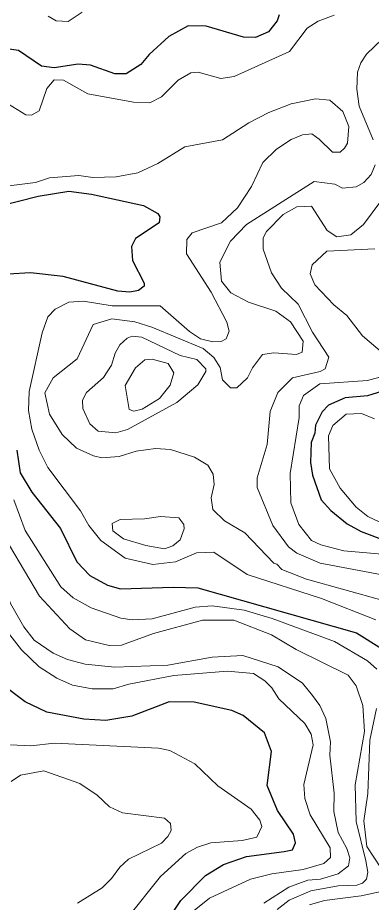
# Model space of a CAD drawing. Extents: x 673.6 to 698.9, y 7012 to 7040.1.
# Drawn here: x 692.854 to 693.485, y 7032.651 to 7034.23 of the extents above; entities that cross this region are included whole.
import ezdxf

# ---------------------------------------------------------------- set-up
doc = ezdxf.new("R2010")
doc.units = 0
doc.header["$LTSCALE"] = 0.032
doc.layers.add('1', color=7, linetype='Continuous', lineweight=25)
doc.layers.add('2', color=7, linetype='Continuous', lineweight=13)

msp = doc.modelspace()

# ---------------------------------------------------------------- linework, layer by layer
at = {"layer": '1'}
for points in [[(693.3206, 7034.2351), (693.3172, 7034.2248), (693.3015, 7034.2053), (693.2785, 7034.1948), (693.2569, 7034.1955), (693.1902, 7034.2152), (693.1582, 7034.2158), (693.1237, 7034.1966), (693.0886, 7034.1646), (693.074, 7034.1468), (693.0476, 7034.1299), (693.0276, 7034.1299), (692.9838, 7034.1455), (692.9617, 7034.147), (692.9194, 7034.1405), (692.8965, 7034.1438), (692.8553, 7034.1715), (692.8217, 7034.1765)], [(692.7896, 7033.8858), (692.8904, 7033.9118), (692.9453, 7033.9202), (692.986, 7033.9154), (693.0788, 7033.8947), (693.1041, 7033.8806), (693.1079, 7033.8747)], [(693.1079, 7033.8747), (693.1062, 7033.8637), (693.0642, 7033.836), (693.057, 7033.8216), (693.0587, 7033.7966), (693.08, 7033.7565)], [(693.08, 7033.7565), (693.0796, 7033.7507), (693.0697, 7033.743), (693.0542, 7033.7404), (693.0325, 7033.7422), (692.935, 7033.7683), (692.8767, 7033.7748), (692.8368, 7033.7723)], [(693.5702, 7033.5835), (693.4785, 7033.5551), (693.4383, 7033.5513), (693.4085, 7033.5386), (693.3973, 7033.5266), (693.3854, 7033.5029), (693.3841, 7033.4884), (693.3776, 7033.4715), (693.3768, 7033.4358), (693.38, 7033.4136), (693.3955, 7033.3692), (693.4127, 7033.3502), (693.442, 7033.3267), (693.467, 7033.3126), (693.5127, 7033.2957)], [(692.8526, 7033.458), (692.8583, 7033.4173), (692.879, 7033.3833), (692.9303, 7033.3183), (692.9595, 7033.2585), (692.9826, 7033.2342), (693.0145, 7033.2167), (693.0377, 7033.2102), (693.1317, 7033.2136), (693.1754, 7033.2119), (693.4589, 7033.1316), (693.5032, 7033.1041)], [(693.2361, 7032.9934), (693.1692, 7033.0081), (693.1245, 7033.0089), (693.0579, 7032.9832), (693.0115, 7032.9753), (692.972, 7032.9777), (692.9062, 7032.99), (692.8676, 7033.0087), (692.824, 7033.0416)], [(693.3178, 7032.8144), (693.2995, 7032.8594), (693.3067, 7032.9202), (693.2943, 7032.953), (693.2562, 7032.9841), (693.2361, 7032.9934)], [(693.1027, 7032.5907), (693.1452, 7032.654), (693.1893, 7032.6983), (693.2215, 7032.718), (693.2622, 7032.7327), (693.3295, 7032.7411), (693.3447, 7032.7445), (693.35, 7032.7571), (693.3461, 7032.7726), (693.3178, 7032.8144)]]:
    msp.add_lwpolyline(points, dxfattribs=at)
at = {"layer": '2'}
for points in [[(693.419, 7034.2348), (693.3904, 7034.2242), (693.3707, 7034.2116), (693.339, 7034.1697), (693.2401, 7034.125), (693.2167, 7034.1217), (693.1762, 7034.133), (693.163, 7034.1319), (693.1405, 7034.1187), (693.1107, 7034.0891), (693.0896, 7034.0784), (693.0605, 7034.0797), (692.9794, 7034.0942), (692.9357, 7034.1189), (692.9191, 7034.1193), (692.9061, 7034.1038), (692.8922, 7034.0637), (692.8789, 7034.0563), (692.8687, 7034.0566), (692.8216, 7034.0854)], [(692.9084, 7034.2327), (692.9228, 7034.2244), (692.9441, 7034.2236), (692.9693, 7034.2403)], [(693.7452, 7034.2236), (693.6862, 7034.2185), (693.6468, 7034.2086), (693.5861, 7034.1797), (693.5545, 7034.1479), (693.5469, 7034.1278), (693.5582, 7034.0691), (693.5493, 7034.0382), (693.5508, 7033.9766), (693.5347, 7033.9468), (693.471, 7033.8609), (693.4484, 7033.8428), (693.4236, 7033.839), (693.4061, 7033.8502), (693.3781, 7033.8938), (693.3524, 7033.8928), (693.3276, 7033.8787), (693.298, 7033.8482), (693.2922, 7033.8372), (693.292, 7033.8171), (693.3071, 7033.7745), (693.3249, 7033.747), (693.3548, 7033.7187)], [(693.4883, 7034.0119), (693.4632, 7034.072), (693.459, 7034.1027), (693.4606, 7034.133), (693.4664, 7034.1495), (693.4767, 7034.165), (693.5046, 7034.192)], [(692.7665, 7033.9212), (692.8858, 7033.9358), (692.9109, 7033.9441), (692.9631, 7033.9482), (692.9884, 7033.945), (693.0295, 7033.9458), (693.0683, 7033.9531), (693.104, 7033.9698), (693.1521, 7033.9998), (693.2194, 7034.012), (693.2667, 7034.0426), (693.302, 7034.0608), (693.3422, 7034.0766), (693.3852, 7034.0855), (693.4112, 7034.0829), (693.434, 7034.0626), (693.4449, 7034.0358), (693.4424, 7034.0063), (693.4372, 7033.9972), (693.4296, 7033.9902), (693.416, 7033.9902), (693.3919, 7034.0132), (693.379, 7034.0228), (693.3623, 7034.0211), (693.3421, 7034.0127), (693.3158, 7033.9955), (693.2915, 7033.9715), (693.2713, 7033.929), (693.2461, 7033.891), (693.2178, 7033.8642), (693.1656, 7033.8463), (693.1558, 7033.834), (693.1554, 7033.8083), (693.1993, 7033.7399), (693.2274, 7033.6864), (693.2316, 7033.6706), (693.2263, 7033.657), (693.2169, 7033.6518), (693.2022, 7033.6516), (693.1802, 7033.6571), (693.1607, 7033.6702), (693.1085, 7033.7156), (693.0229, 7033.7157), (692.9716, 7033.7238), (692.9453, 7033.7221), (692.9209, 7033.7096), (692.9081, 7033.6961), (692.8976, 7033.6677), (692.8747, 7033.5628), (692.8734, 7033.5291), (692.8791, 7033.4957), (692.8926, 7033.458), (692.9079, 7033.427), (692.9664, 7033.3494), (692.981, 7033.3235), (693.0026, 7033.2968), (693.0459, 7033.2653), (693.0952, 7033.2539), (693.1356, 7033.2587), (693.1729, 7033.2745), (693.2043, 7033.2761), (693.2634, 7033.2361), (693.3959, 7033.1929)], [(693.1849, 7033.6393), (693.2041, 7033.6236), (693.2154, 7033.6059), (693.2197, 7033.5837), (693.2337, 7033.5694), (693.2448, 7033.5694), (693.264, 7033.5874), (693.2731, 7033.6052), (693.2908, 7033.6286), (693.311, 7033.6318), (693.3517, 7033.6286), (693.3618, 7033.6329), (693.3633, 7033.6525), (693.3409, 7033.6873), (693.3144, 7033.7065), (693.2662, 7033.7221), (693.2342, 7033.739), (693.2176, 7033.7598), (693.2149, 7033.7937), (693.234, 7033.831), (693.2623, 7033.8609), (693.3829, 7033.9375), (693.4198, 7033.9332), (693.4338, 7033.9261), (693.4583, 7033.9283), (693.472, 7033.9359), (693.4849, 7033.9503), (693.4918, 7033.9675)], [(693.4058, 7033.8134), (693.3793, 7033.7888), (693.376, 7033.7727), (693.3844, 7033.7532), (693.4184, 7033.7175), (693.4414, 7033.6983)], [(693.4915, 7033.8173), (693.4058, 7033.8134)], [(693.3548, 7033.7187), (693.3799, 7033.6686), (693.4094, 7033.624), (693.4028, 7033.6032), (693.3941, 7033.5983), (693.3443, 7033.5871), (693.3182, 7033.5608), (693.3046, 7033.5272), (693.2993, 7033.4684), (693.2815, 7033.4087), (693.2815, 7033.3913), (693.3092, 7033.3235), (693.337, 7033.2853), (693.3519, 7033.274), (693.3937, 7033.2564), (693.5139, 7033.2337)], [(693.4414, 7033.6983), (693.4696, 7033.6621), (693.5172, 7033.6216)], [(692.9599, 7033.6212), (692.9887, 7033.6824), (693.0218, 7033.6926), (693.0633, 7033.6869), (693.0936, 7033.6777), (693.1849, 7033.6393)], [(693.5061, 7033.1896), (693.3697, 7033.2274), (693.3255, 7033.245), (693.3167, 7033.2545), (693.3111, 7033.2563), (693.2595, 7033.3102), (693.2228, 7033.3321), (693.2022, 7033.352), (693.1992, 7033.3726), (693.2048, 7033.397), (693.2031, 7033.4152), (693.1931, 7033.4314), (693.1693, 7033.4453), (693.1265, 7033.4592), (693.0999, 7033.461), (693.0657, 7033.456), (693.0349, 7033.4468), (693.0042, 7033.4445), (692.9894, 7033.4479), (692.9588, 7033.4616), (692.9333, 7033.4859), (692.9107, 7033.522), (692.9027, 7033.5606), (692.9176, 7033.5869), (692.9599, 7033.6212)], [(693.5069, 7033.59), (693.4783, 7033.5823), (693.3932, 7033.5767), (693.3643, 7033.5559), (693.3563, 7033.5369), (693.3562, 7033.5165), (693.3405, 7033.4162), (693.3416, 7033.3637), (693.356, 7033.3253), (693.3785, 7033.2965), (693.395, 7033.289), (693.436, 7033.2785), (693.6402, 7033.2604)], [(693.5, 7033.3293), (693.4791, 7033.3395), (693.4581, 7033.3565), (693.4293, 7033.3902), (693.4106, 7033.4244), (693.4088, 7033.4836), (693.4164, 7033.5023), (693.4404, 7033.5223), (693.4675, 7033.5233), (693.4907, 7033.514)], [(693.4947, 7033.0667), (693.478, 7033.0817), (693.4192, 7033.1163), (693.308, 7033.1577), (693.2583, 7033.1721), (693.2008, 7033.1798), (693.1707, 7033.1775), (693.094, 7033.157), (693.0582, 7033.1549), (693.0383, 7033.1579), (692.9854, 7033.1762), (692.953, 7033.1944), (692.9311, 7033.2138), (692.8674, 7033.3143), (692.8474, 7033.3691)], [(692.8397, 7033.2876), (692.8928, 7033.1974), (692.9468, 7033.139), (692.9749, 7033.1191), (693.0173, 7033.1092), (693.0394, 7033.1101), (693.0961, 7033.1309), (693.1836, 7033.1543), (693.2395, 7033.1543), (693.3069, 7033.1281), (693.3509, 7033.1019), (693.4435, 7033.0563), (693.4581, 7033.0369), (693.4697, 7033.002), (693.4729, 7032.9557), (693.4565, 7032.8602), (693.4582, 7032.795), (693.4751, 7032.7247), (693.4788, 7032.7047), (693.4767, 7032.6921), (693.4694, 7032.6848), (693.4594, 7032.6811), (693.4259, 7032.6803), (693.3773, 7032.6714), (693.3387, 7032.6543), (693.3173, 7032.6381)], [(692.9173, 7033.0954), (692.8836, 7033.119), (692.8649, 7033.1424), (692.8413, 7033.1842), (692.8298, 7033.2179), (692.8268, 7033.2492)], [(693.3959, 7033.1929), (693.4932, 7033.1549)], [(692.8204, 7033.1527), (692.8607, 7033.1017), (692.8926, 7033.0709), (692.9239, 7033.0509), (692.9518, 7033.0383), (692.9869, 7033.032), (693.0246, 7033.032), (693.0521, 7033.0401), (693.1328, 7033.0557), (693.2285, 7033.0632), (693.2747, 7033.0592), (693.2951, 7033.0462), (693.3074, 7033.0339), (693.3201, 7033.0137), (693.3666, 7032.9697), (693.3778, 7032.9507), (693.3816, 7032.9317), (693.3649, 7032.8611), (693.3662, 7032.836), (693.3759, 7032.8067), (693.4118, 7032.7479), (693.412, 7032.7307), (693.4005, 7032.7202), (693.3633, 7032.7095), (693.3073, 7032.7016), (693.2692, 7032.6917), (693.1963, 7032.6578), (693.1628, 7032.6314)], [(693.2932, 7032.6493), (693.3381, 7032.6777), (693.3719, 7032.6899), (693.3944, 7032.6918), (693.4261, 7032.7014), (693.4443, 7032.7155), (693.4465, 7032.73), (693.4416, 7032.7465), (693.4262, 7032.7752), (693.4179, 7032.813), (693.4186, 7032.8454), (693.4113, 7032.9133), (693.412, 7032.937), (693.404, 7032.9786), (693.3933, 7033.002), (693.3803, 7033.02), (693.3625, 7033.042), (693.3187, 7033.0709), (693.2559, 7033.0911), (693.201, 7033.0885), (693.1217, 7033.0742), (693.0272, 7033.0706), (692.9744, 7033.0761), (692.9431, 7033.0841), (692.9173, 7033.0954)], [(693.5148, 7032.693), (693.4771, 7032.7502), (693.472, 7032.7961), (693.4788, 7032.8448), (693.4825, 7032.9403), (693.4946, 7032.997)], [(693.0499, 7032.623), (693.1091, 7032.697), (693.1539, 7032.7381), (693.1751, 7032.7491), (693.1984, 7032.7566), (693.2547, 7032.7608), (693.2807, 7032.7668), (693.2895, 7032.7862), (693.2859, 7032.7971), (693.2704, 7032.8169), (693.2114, 7032.8585), (693.1704, 7032.898), (693.1258, 7032.9219), (693.1051, 7032.9259), (692.9198, 7032.9349), (692.8775, 7032.9301), (692.8411, 7032.9318)], [(692.8424, 7032.8665), (692.8589, 7032.8779), (692.9009, 7032.8856), (692.965, 7032.8626), (692.9956, 7032.8418), (693.0181, 7032.821), (693.0411, 7032.8105), (693.1159, 7032.801), (693.1268, 7032.7915), (693.1279, 7032.7791), (693.122, 7032.7683), (693.1107, 7032.7562), (693.0518, 7032.7277), (693.0361, 7032.7136), (693.0215, 7032.6932), (693.0045, 7032.6762), (692.9608, 7032.6494)], [(693.3746, 7032.6459), (693.4013, 7032.6541), (693.4671, 7032.6623), (693.508, 7032.6713)]]:
    msp.add_lwpolyline(points, dxfattribs=at)
for points in [[(693.1738, 7033.6202), (693.1439, 7033.6271), (693.0755, 7033.6596), (693.0586, 7033.6615), (693.0491, 7033.6582), (693.0361, 7033.6459), (693.0282, 7033.6315), (693.0217, 7033.6097), (693.0071, 7033.5877), (692.9766, 7033.5611), (692.9695, 7033.5471), (692.9702, 7033.5325), (692.9826, 7033.505), (692.9979, 7033.4922), (693.0291, 7033.4889), (693.05, 7033.4951), (693.1379, 7033.543), (693.1754, 7033.5744), (693.19, 7033.5986), (693.1899, 7033.6033)], [(693.046, 7033.5736), (693.0529, 7033.5304), (693.0615, 7033.5276), (693.0762, 7033.5313), (693.1068, 7033.5501), (693.1259, 7033.574), (693.1327, 7033.596), (693.1227, 7033.6128), (693.0942, 7033.6203), (693.0807, 7033.6192), (693.0641, 7033.6052)], [(693.109, 7033.3398), (693.0806, 7033.3352), (693.037, 7033.3342), (693.0227, 7033.3268), (693.0241, 7033.3137), (693.0429, 7033.2996), (693.083, 7033.2876), (693.1162, 7033.2818), (693.1307, 7033.2871), (693.1441, 7033.2978), (693.1514, 7033.3176), (693.1508, 7033.3254), (693.1414, 7033.3369)]]:
    msp.add_lwpolyline(points, close=True, dxfattribs=at)

doc.saveas('drawing.dxf')
